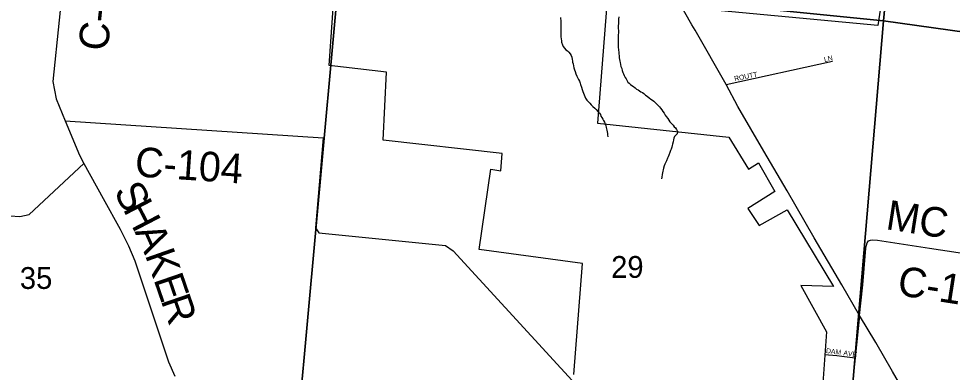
# Model space of a CAD drawing. Extents: x 1310247 to 1664935, y 284496 to 704931.
# Drawn here: x 1459119 to 1468579, y 558433 to 562017 of the extents above; entities that cross this region are included whole.
import ezdxf

# ---------------------------------------------------------------- set-up
doc = ezdxf.new("R2010")
doc.units = 0
for name, color, linetype in [('GM_P_State_Location', 7, 'Continuous'), ('GM_X_County', 7, 'Continuous'), ('GM_X_County_Road_Text', 7, 'Continuous'), ('GM_X_Interstate_Shield', 7, 'Continuous'), ('GM_X_Major_Lake_Text', 7, 'Continuous'), ('GM_X_Minor_River_Text', 7, 'Continuous'), ('GM_X_State_Location', 7, 'Continuous'), ('GM_X_Township_Road', 7, 'Continuous'), ('GM_X_US_Location', 7, 'Continuous')]:
    doc.layers.add(name, color=color, linetype=linetype)

msp = doc.modelspace()

# ---------------------------------------------------------------- linework, layer by layer
at = {"layer": 'GM_X_County'}
for points in [[(1468398.6, 567407), (1467880, 561994.1), (1462373.8, 562548.6), (1462854.6, 567868.4)], [(1473763.6, 566593.3), (1473262.1, 561240.1), (1467880, 561994.1), (1468398.6, 567407)], [(1456814.9, 562870.2), (1462373.8, 562548.6), (1461881.3, 557141.1), (1456353.2, 557504)], [(1462373.8, 562548.6), (1467880, 561994.1), (1467425.8, 556605.9), (1461881.3, 557141.1)], [(1467880, 561994.1), (1473262.1, 561240.1), (1472773.1, 555808.6), (1467425.8, 556605.9)]]:
    msp.add_lwpolyline(points, close=True, dxfattribs=at)
at = {"layer": 'GM_X_County_Road_Text'}
for points in [[(1459592.2, 562627.8), (1459463.8, 561380), (1459499, 561202.7), (1459591.2, 560981.7), (1459734, 560633.1), (1459779.9, 560550.4), (1459976.6, 560195.6), (1460148.4, 559882.3), (1460232, 559713.7), (1460296, 559561.6), (1460638.8, 558540.1), (1460701, 558394.1)], [(1459591.2, 560981.7), (1462204.3, 560810.7), (1462125.1, 559896.5), (1462161.8, 559845.4), (1463443.1, 559717.5), (1463519.9, 559665.3), (1465401.9, 557612.9), (1465494.2, 557544.4), (1467459.4, 557284.3)], [(1456214.9, 560198.3), (1456572.7, 560176.2), (1457539.8, 560116.4), (1458415.5, 560062.2), (1458473.8, 560058.2), (1459031.7, 560019.9), (1459131.7, 560011.3), (1459226.4, 560030.8), (1459779.9, 560550.4)], [(1467639.7, 559007.9), (1467672.8, 559319.1), (1467703.5, 559691.4), (1467708.5, 559721.3), (1467717.4, 559746.9), (1467730.4, 559764.1), (1467750.4, 559772.3), (1467774.4, 559775.9), (1467821.6, 559773.5), (1468348.7, 559692.6), (1469105.8, 559576.9), (1469509.2, 559521.4), (1469694, 559490.1), (1470151.7, 559420.4), (1470288.7, 559408), (1470370.8, 559408), (1470461.1, 559404.4), (1470551.5, 559396.7), (1470738.1, 559371.9), (1472970.4, 559049.5), (1473027.7, 559033.6), (1473047.2, 559010.5), (1473055.2, 558985.4)], [(1467639.7, 559007.9), (1467593.1, 558578.5), (1467459.4, 557284.3), (1467230.3, 554409.2), (1467103.6, 552930.9), (1466908.7, 551162.9), (1466877, 551012.8), (1466806.4, 550788.9), (1466663, 550331), (1466565.5, 550029.1), (1466548.5, 549957.8), (1466532.4, 549847.4), (1466422.6, 548563.4)]]:
    msp.add_lwpolyline(points, dxfattribs=at)
at = {"layer": 'GM_X_Interstate_Shield'}
for points in [[(1465971.8, 561899.6), (1465940.7, 561953.6), (1465810.7, 562179.2), (1465787, 562221.3)], [(1467639.7, 559007.9), (1467460.8, 559320.3), (1467179.7, 559797.4), (1466906.8, 560271.1), (1466669.4, 560675), (1466406, 561126.8), (1466287.9, 561351.2), (1465971.8, 561899.6)], [(1468636, 557295.8), (1468416.3, 557672.6), (1468238, 557980.9), (1467972.2, 558442.7), (1467802.1, 558736.8), (1467639.7, 559007.9)]]:
    msp.add_lwpolyline(points, dxfattribs=at)
at = {"layer": 'GM_X_Major_Lake_Text'}
for points in [[(1467920.4, 562597.1), (1467823.8, 561948.5), (1465081.1, 562206.6), (1464983.4, 560958.8), (1466314.3, 560814.9), (1466515.2, 560492.5), (1466615.1, 560555.8), (1466782, 560264.7), (1466505.8, 560094), (1466621, 559922.4), (1466905.7, 560078.7), (1467373.9, 559301.9), (1467043.9, 559311.2), (1467304.7, 558842.9), (1467247.5, 558041.1)], [(1464742.4, 558410.5), (1464830.7, 559536.3), (1463783.9, 559676.2), (1463903.2, 560490.4), (1464004.8, 560473.5), (1464017.9, 560651.5), (1462812.8, 560785.9), (1462846.5, 561474.3), (1462266, 561542.9), (1462331.8, 562513.1)]]:
    msp.add_lwpolyline(points, dxfattribs=at)
at = {"layer": 'GM_X_Minor_River_Text'}
for points in [[(1464607.5, 562028.2), (1464610.6, 561988), (1464612.2, 561969.9), (1464611.9, 561955.8), (1464613.4, 561931.8), (1464613.1, 561917.7), (1464612.8, 561901.7), (1464612.4, 561883.6), (1464611.9, 561859.6), (1464613.3, 561833.4), (1464614.8, 561811.3), (1464618.4, 561793.2), (1464620.1, 561777.1), (1464629.5, 561750.9), (1464637.2, 561734.6), (1464648.8, 561718.3), (1464662.5, 561702)], [(1465198.5, 562035.4), (1465197.9, 562011.3), (1465195.5, 561989.3), (1465195, 561969.2), (1465194.5, 561945.2), (1465193.8, 561915.1), (1465195.5, 561901), (1465195.2, 561885), (1465194.9, 561871), (1465194.5, 561854.9), (1465194, 561830.9), (1465193.6, 561812.8), (1465192.8, 561774.7), (1465192.2, 561748.7), (1465193.7, 561726.5), (1465195.2, 561702.5), (1465198.6, 561674.3), (1465200.2, 561658.2), (1465201.9, 561642.1), (1465203.4, 561620), (1465207, 561601.9), (1465210.7, 561585.8), (1465212.4, 561571.7), (1465218, 561551.5), (1465221.6, 561533.4), (1465229.1, 561511.2), (1465234.7, 561491), (1465240.3, 561472.8), (1465247.9, 561456.6), (1465253.6, 561442.4), (1465265.2, 561420.1), (1465274.9, 561405.8), (1465284.5, 561387.6), (1465292.2, 561373.4), (1465306, 561363), (1465317.7, 561348.8), (1465331.5, 561340.4), (1465347.3, 561328), (1465365, 561315.6), (1465378.8, 561303.3), (1465394.6, 561296.9), (1465408.4, 561286.6), (1465422.2, 561276.3), (1465438.1, 561267.9), (1465451.9, 561257.6), (1465469.6, 561243.1), (1465487.3, 561230.7), (1465507, 561216.2), (1465524.8, 561201.8), (1465540.5, 561189.4), (1465554.3, 561179.1), (1465570, 561164.7), (1465585.7, 561150.3), (1465599.5, 561138), (1465611.2, 561123.7), (1465620.9, 561109.5), (1465634.5, 561093.1), (1465646.2, 561076.8), (1465659.8, 561058.5), (1465669.4, 561040.2), (1465679.1, 561024), (1465694.7, 561005.6), (1465706.3, 560987.3), (1465718, 560971), (1465729.7, 560956.7), (1465749.3, 560936.2), (1465759, 560921.9), (1465772.7, 560909.6), (1465784.4, 560893.3), (1465792.1, 560879.1), (1465793.8, 560865), (1465789.5, 560851.1), (1465777.1, 560835.3), (1465762.8, 560823.5)], [(1464662.5, 561702), (1464678.3, 561691.6), (1464692, 561677.3), (1464707.7, 561660.9), (1464717.3, 561642.6), (1464722.9, 561626.5), (1464728.5, 561604.3), (1464730.2, 561590.2), (1464731.8, 561576.1), (1464735.5, 561558), (1464741, 561537.8), (1464744.6, 561517.7), (1464750.2, 561499.5), (1464755.8, 561481.3), (1464763.3, 561457.1), (1464774.8, 561434.8), (1464780.5, 561420.6), (1464790.1, 561400.3), (1464799.8, 561384.1), (1464807.3, 561363.8), (1464813, 561349.7), (1464820.5, 561323.4), (1464829.9, 561299.2), (1464835.5, 561279), (1464843.1, 561260.8), (1464848.8, 561244.6), (1464854.4, 561226.4), (1464862.1, 561210.2), (1464875.7, 561191.8), (1464891.3, 561173.5), (1464905, 561161.1), (1464920.7, 561142.7), (1464936.4, 561128.3), (1464956, 561109.9), (1464971.7, 561095.5), (1464991.2, 561073), (1465005, 561058.7), (1465014.7, 561044.4), (1465018.3, 561030.3), (1465028, 561016), (1465037.7, 560999.8), (1465045.4, 560985.6), (1465053, 560967.3), (1465062.6, 560949.1), (1465068.3, 560934.9), (1465071.9, 560914.8), (1465079.3, 560886.5), (1465083, 560870.4), (1465084.6, 560854.3), (1465086.3, 560838.2), (1465089.8, 560818.1)], [(1465762.8, 560823.5), (1465756.4, 560805.6), (1465754.1, 560789.6), (1465749.6, 560767.7), (1465745.1, 560745.7), (1465738.8, 560731.8), (1465736.5, 560715.8), (1465730, 560695.9), (1465723.7, 560680), (1465715.3, 560662.1), (1465706.7, 560634.2), (1465698.3, 560618.3), (1465693.9, 560602.4), (1465681.4, 560576.6), (1465672.9, 560556.7), (1465666.6, 560542.8), (1465660.2, 560524.9), (1465653.7, 560503), (1465649.3, 560485), (1465645, 560471), (1465642.6, 560453.1), (1465638.3, 560439.1), (1465635.7, 560411.1), (1465633.3, 560393.1)]]:
    msp.add_lwpolyline(points, dxfattribs=at)
at = {"layer": 'GM_X_State_Location'}
for points in [[(1466287.9, 561351.2), (1467365.1, 561587.4)], [(1467282.4, 558615.1), (1467406.9, 558602.6)], [(1467406.9, 558602.6), (1467458.4, 558597.4), (1467593.1, 558578.5)]]:
    msp.add_lwpolyline(points, dxfattribs=at)

# ---------------------------------------------------------------- texts
at = {"layer": 'GM_P_State_Location'}
for s, rotation, p in [('LN', 12.52366, (1467284.6, 561577.2)), ('ROUTT', 11.31367, (1466374, 561383.7)), ('DAM', 352.87835, (1467296.6, 558629.4)), ('AVE', 351.86662, (1467472.8, 558607.4))]:
    msp.add_text(s, height=50, rotation=rotation, dxfattribs=at).set_placement(p)
at = {"layer": 'GM_X_Township_Road'}
for s, rotation, p in [('C-48', 84.15334, (1460021.6, 561682.2)), ('C-104', 356.14938, (1460290.9, 560418.8)), ('S', 297.5574, (1460077.7, 560269)), ('H', 297.41872, (1460171.2, 560089.8)), ('MC', 351.11636, (1467895, 559885)), ('A', 294.13856, (1460290.8, 559859.5)), ('K', 289.3485, (1460396.3, 559624.7)), ('E', 288.97839, (1460483.6, 559376.1)), ('C-122', 351.1691, (1468011.9, 559218.2)), ('R', 288.96938, (1460556.6, 559163.9))]:
    msp.add_text(s, height=300, rotation=rotation, dxfattribs=at).set_placement(p)
at = {"layer": 'GM_X_US_Location'}
for s, p in [('29', (1465121.9, 559390.4)), ('35', (1459131.3, 559278.2))]:
    msp.add_text(s, height=221, rotation=0.00001, dxfattribs=at).set_placement(p)

doc.saveas('drawing.dxf')
